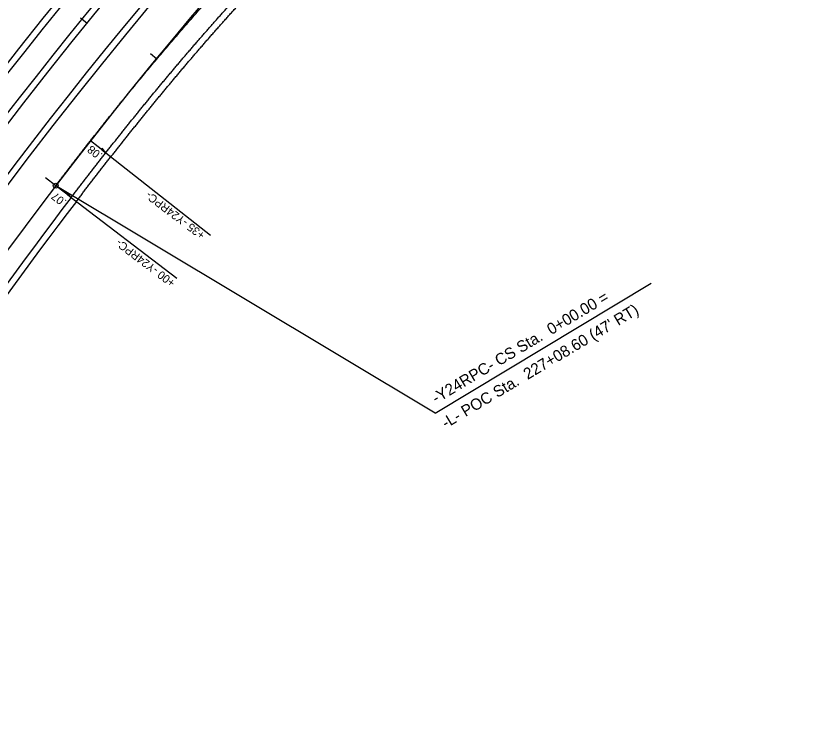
# Model space of a CAD drawing. Extents: x 2389099 to 2405615, y 552200 to 573532.
# Drawn here: x 2400758.8 to 2401245.9, y 569427.6 to 569869.9 of the extents above; entities that cross this region are included whole.
import ezdxf

# ---------------------------------------------------------------- set-up
doc = ezdxf.new("R2010")
doc.units = 0
for name, color, linetype in [('Prop Cable Guiderail Single Face', 7, 'Continuous'), ('Prop Dimension', 7, 'Continuous'), ('Prop Dimension Text', 7, 'Continuous'), ('Prop EOT', 7, 'Continuous'), ('Prop Horizontal Alignment', 7, 'Continuous'), ('Prop Horizontal Alignment Curve and Spiral Data', 7, 'Continuous'), ('Prop Horizontal Alignment Tick Large', 7, 'Continuous'), ('Prop Horizontal Alignment Tick Small', 7, 'Continuous'), ('Prop Lane Lines', 7, 'Continuous'), ('Prop Super Arrow 1 Lane CELL', 7, 'Continuous'), ('Prop Superelevation Label', 7, 'Continuous')]:
    doc.layers.add(name, color=color, linetype=linetype)

msp = doc.modelspace()

# ---------------------------------------------------------------- linework, layer by layer
at = {"layer": 'Prop Cable Guiderail Single Face'}
msp.add_arc((2403051.7, 568034.46), 2904, 119.41161, 162.0892, dxfattribs=at)
at = {"layer": 'Prop Dimension'}
for p, q in [((2400814.33, 569785.28), (2400879.01, 569734.51)), ((2400793.02, 569757.72), (2400858.2, 569707.99))]:
    msp.add_line(p, q, dxfattribs=at)
at = {"layer": 'Prop EOT'}
for radius, start, end in [(2923, 119.41161, 180.94658), (2919, 119.41161, 162.43732), (2881, 119.41161, 165.38993), (2877, 119.41161, 180.94658), (2963, 136.77855, 142.82813), (2959, 136.77855, 142.82813), (2841, 142.65815, 148.75529), (2837, 142.65815, 148.75529)]:
    msp.add_arc((2403051.7, 568034.46), radius, start, end, dxfattribs=at)
for points in [[(2400793.02, 569757.72), (2400794.65, 569759.86), (2400796.29, 569762), (2400797.93, 569764.13), (2400799.57, 569766.27), (2400801.21, 569768.4), (2400802.85, 569770.53), (2400804.5, 569772.66), (2400806.14, 569774.78), (2400807.79, 569776.91), (2400809.45, 569779.03), (2400811.1, 569781.15), (2400812.76, 569783.27), (2400814.42, 569785.38), (2400816.08, 569787.5), (2400817.74, 569789.61), (2400819.41, 569791.72), (2400821.08, 569793.83), (2400822.75, 569795.93), (2400824.42, 569798.03), (2400826.1, 569800.13), (2400827.78, 569802.23), (2400829.46, 569804.33), (2400831.14, 569806.42), (2400832.83, 569808.51), (2400834.52, 569810.6), (2400836.21, 569812.69), (2400837.91, 569814.77), (2400839.6, 569816.85), (2400841.3, 569818.93), (2400843.01, 569821), (2400844.71, 569823.08), (2400846.42, 569825.15), (2400848.14, 569827.21), (2400849.85, 569829.28), (2400851.57, 569831.34), (2400853.29, 569833.4), (2400855.02, 569835.45), (2400856.74, 569837.51), (2400858.48, 569839.56), (2400860.21, 569841.61), (2400861.95, 569843.65), (2400863.69, 569845.69), (2400865.43, 569847.73), (2400867.18, 569849.76), (2400868.93, 569851.8), (2400870.68, 569853.82), (2400872.44, 569855.85), (2400874.2, 569857.87), (2400875.97, 569859.89), (2400877.73, 569861.91), (2400879.51, 569863.92), (2400881.28, 569865.93), (2400883.06, 569867.93), (2400884.84, 569869.93), (2400886.63, 569871.93), (2400888.42, 569873.93), (2400890.21, 569875.92), (2400892.01, 569877.9), (2400893.81, 569879.89), (2400895.61, 569881.87), (2400897.42, 569883.84), (2400899.23, 569885.82), (2400901.05, 569887.78), (2400902.87, 569889.75), (2400904.69, 569891.71), (2400906.52, 569893.67), (2400908.35, 569895.62), (2400910.19, 569897.57), (2400912.03, 569899.51), (2400913.87, 569901.45), (2400915.72, 569903.39), (2400917.57, 569905.32), (2400919.43, 569907.25), (2400921.3, 569909.18)], [(2400796.2, 569755.29), (2400797.83, 569757.43), (2400799.47, 569759.57), (2400801.1, 569761.7), (2400802.74, 569763.83), (2400804.38, 569765.96), (2400806.02, 569768.08), (2400807.66, 569770.21), (2400809.31, 569772.33), (2400810.95, 569774.45), (2400812.6, 569776.57), (2400814.25, 569778.69), (2400815.91, 569780.8), (2400817.56, 569782.91), (2400819.22, 569785.02), (2400820.88, 569787.13), (2400822.54, 569789.24), (2400824.21, 569791.34), (2400825.88, 569793.44), (2400827.55, 569795.54), (2400829.22, 569797.64), (2400830.9, 569799.73), (2400832.58, 569801.82), (2400834.26, 569803.91), (2400835.94, 569806), (2400837.63, 569808.08), (2400839.31, 569810.16), (2400841.01, 569812.24), (2400842.7, 569814.32), (2400844.4, 569816.39), (2400846.1, 569818.46), (2400847.8, 569820.53), (2400849.51, 569822.6), (2400851.21, 569824.66), (2400852.93, 569826.72), (2400854.64, 569828.78), (2400856.36, 569830.83), (2400858.08, 569832.88), (2400859.8, 569834.93), (2400861.53, 569836.98), (2400863.26, 569839.02), (2400864.99, 569841.06), (2400866.73, 569843.09), (2400868.47, 569845.13), (2400870.21, 569847.16), (2400871.96, 569849.18), (2400873.71, 569851.2), (2400875.46, 569853.23), (2400877.22, 569855.24), (2400878.98, 569857.26), (2400880.74, 569859.27), (2400882.51, 569861.27), (2400884.28, 569863.27), (2400886.05, 569865.27), (2400887.83, 569867.27), (2400889.61, 569869.26), (2400891.39, 569871.25), (2400893.18, 569873.24), (2400894.97, 569875.22), (2400896.77, 569877.2), (2400898.57, 569879.17), (2400900.37, 569881.14), (2400902.18, 569883.11), (2400903.99, 569885.07), (2400905.8, 569887.03), (2400907.62, 569888.98), (2400909.44, 569890.93), (2400911.27, 569892.88), (2400913.1, 569894.82), (2400914.93, 569896.76), (2400916.77, 569898.69), (2400918.61, 569900.62), (2400920.46, 569902.55), (2400922.31, 569904.47), (2400924.17, 569906.4)]]:
    msp.add_spline(points, degree=3, dxfattribs=at)
at = {"layer": 'Prop Horizontal Alignment'}
msp.add_arc((2403051.7, 568034.46), 2900, 119.41161, 180.94658, dxfattribs=at)
msp.add_spline([(2400783.48, 569765), (2400785.12, 569767.15), (2400786.76, 569769.3), (2400788.41, 569771.44), (2400790.05, 569773.58), (2400791.7, 569775.73), (2400793.35, 569777.87), (2400795.01, 569780), (2400796.66, 569782.14), (2400798.32, 569784.27), (2400799.98, 569786.41), (2400801.64, 569788.54), (2400803.31, 569790.67), (2400804.98, 569792.79), (2400806.65, 569794.92), (2400808.32, 569797.04), (2400810, 569799.16), (2400811.67, 569801.28), (2400813.35, 569803.4), (2400815.04, 569805.51), (2400816.72, 569807.62), (2400818.41, 569809.73), (2400820.1, 569811.84), (2400821.8, 569813.95), (2400823.49, 569816.05), (2400825.19, 569818.15), (2400826.9, 569820.25), (2400828.6, 569822.35), (2400830.31, 569824.44), (2400832.02, 569826.53), (2400833.74, 569828.62), (2400835.46, 569830.71), (2400837.18, 569832.79), (2400838.9, 569834.88), (2400840.63, 569836.95), (2400842.36, 569839.03), (2400844.09, 569841.1), (2400845.83, 569843.17), (2400847.57, 569845.24), (2400849.31, 569847.31), (2400851.06, 569849.37), (2400852.81, 569851.43), (2400854.56, 569853.49), (2400856.32, 569855.54), (2400858.08, 569857.59), (2400859.85, 569859.64), (2400861.61, 569861.68), (2400863.38, 569863.72), (2400865.16, 569865.76), (2400866.94, 569867.8), (2400868.72, 569869.83), (2400870.51, 569871.86), (2400872.3, 569873.88), (2400874.09, 569875.9), (2400875.89, 569877.92), (2400877.69, 569879.94), (2400879.49, 569881.95), (2400881.3, 569883.96), (2400883.11, 569885.96), (2400884.93, 569887.96), (2400886.75, 569889.96), (2400888.58, 569891.95), (2400890.4, 569893.94), (2400892.24, 569895.93), (2400894.07, 569897.91), (2400895.92, 569899.89), (2400897.76, 569901.87), (2400899.61, 569903.84), (2400901.46, 569905.81), (2400903.32, 569907.77), (2400905.18, 569909.73), (2400907.05, 569911.68), (2400908.92, 569913.63), (2400910.79, 569915.58), (2400912.67, 569917.52)], degree=3, dxfattribs=at)
at = {"layer": 'Prop Horizontal Alignment Curve and Spiral Data'}
for q in [(2400783.48, 569765), (2401150.89, 569704.73)]:
    msp.add_line((2401017.63, 569624.66), q, dxfattribs=at)
msp.add_circle((2400783.48, 569765), 1.5, dxfattribs=at)
at = {"layer": 'Prop Horizontal Alignment Tick Large'}
msp.add_line((2400783.48, 569765), (2400777.12, 569769.85), dxfattribs=at)
at = {"layer": 'Prop Horizontal Alignment Tick Small'}
for p, q in [((2400802.69, 569865.29), (2400798.81, 569868.44)), ((2400845.83, 569843.17), (2400842, 569846.39))]:
    msp.add_line(p, q, dxfattribs=at)
at = {"layer": 'Prop Lane Lines'}
for radius, start, end in [(2947, 129.29029, 148.75528), (2853, 131.16509, 154.68244)]:
    msp.add_arc((2403051.7, 568034.46), radius, start, end, dxfattribs=at)
at = {"layer": 'Prop Super Arrow 1 Lane CELL'}
for p, q in [((2400814.33, 569785.28), (2400804.89, 569792.69)), ((2400793.02, 569757.72), (2400783.48, 569765))]:
    msp.add_line(p, q, dxfattribs=at)
for points in [[(2400814.33, 569785.28), (2400812.07, 569788.07), (2400812.01, 569787.1)], [(2400793.02, 569757.72), (2400790.72, 569760.48), (2400790.68, 569759.51)]]:
    msp.add_lwpolyline(points, close=True, dxfattribs=at)

# ---------------------------------------------------------------- texts
at = {"layer": 'Prop Dimension Text'}
for s, p in [('+35 -Y24RPC-', (2400876.03, 569735.43)), ('+00 -Y24RPC-', (2400857.7, 569705.98))]:
    msp.add_text(s, height=5, rotation=142.8102, dxfattribs=at).set_placement(p)
at = {"layer": 'Prop Horizontal Alignment Curve and Spiral Data'}
for s, p in [('-Y24RPC- CS Sta.  0+00.00 =', (2401018.16, 569630.28)), ("-L- POC Sta.  227+08.60 (47' RT)", (2401024.18, 569614.91))]:
    msp.add_text(s, height=7, rotation=30.8477, dxfattribs=at).set_placement(p)
at = {"layer": 'Prop Superelevation Label'}
for s, rotation, p in [('.08', 141.8711, (2400812.79, 569784.48)), ('.07', 142.6582, (2400790.59, 569755.7))]:
    msp.add_text(s, height=5, rotation=rotation, dxfattribs=at).set_placement(p)

doc.saveas('drawing.dxf')
